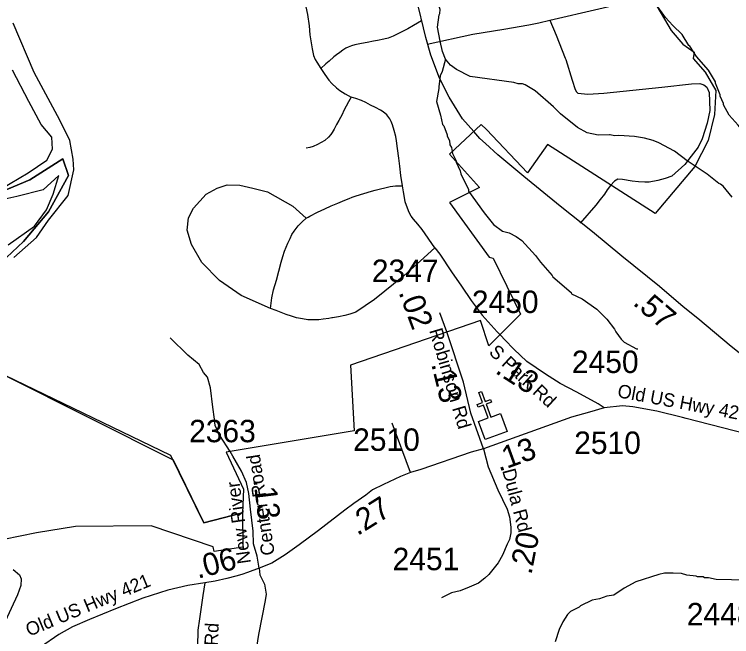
# Model space of a CAD drawing. Extents: x 1248224 to 1454986, y 825081 to 985870.
# Drawn here: x 1370470 to 1374468, y 881118 to 884588 of the extents above; entities that cross this region are included whole.
import ezdxf

# ---------------------------------------------------------------- set-up
doc = ezdxf.new("R2010")
doc.units = 0
for name, color, linetype in [('Exist Boundary Political City Limit New', 7, 'Continuous'), ('Exist Cultural Church CELL', 7, 'Continuous'), ('Exist Hydrographic Island Shore', 7, 'Continuous'), ('Exist Hydrographic Misc Water Feature', 7, 'Continuous'), ('Exist Hydrographic River Shore', 7, 'Continuous'), ('Exist Road Non-System Type 51', 7, 'Continuous'), ('Exist Road Primary US Attributed', 7, 'Continuous'), ('Exist Road Primary US Mileage Hundredths English Label', 7, 'Continuous'), ('Exist Road Secondary Mileage Hundredths English Label', 7, 'Continuous'), ('Exist Road Secondary Type 41 Attributed', 7, 'Continuous'), ('Exist Road Secondary Type 51 Attributed', 7, 'Continuous'), ('Exist Road Secondary Type 51 Label', 7, 'Continuous'), ('Exist Road Secondary Type 51 Number Label', 7, 'Continuous'), ('Map Preparation Boundary City Limit Buffer Line', 7, 'Continuous')]:
    doc.layers.add(name, color=color, linetype=linetype)

msp = doc.modelspace()

# ---------------------------------------------------------------- linework, layer by layer
at = {"layer": 'Exist Boundary Political City Limit New'}
for points in [[(1374031.8, 884664.7), (1374131.6, 884498.3), (1374195.5, 884421.4), (1374258.4, 884376.6), (1374254.4, 884342.1), (1374320.9, 884265.2), (1374379.8, 884162.8), (1374372.1, 884029.7), (1374336.9, 883885.1), (1374262.5, 883739.2), (1374041.4, 883478), (1373442.6, 883862.1), (1373329.6, 883705.4), (1373101, 883946.6), (1373072.8, 883973.5), (1372896, 883809.2), (1373062, 883622.4), (1372896, 883539.4), (1373117.3, 883234.9), (1373138, 883228), (1373290.9, 882916.5), (1373115.3, 882740.5), (1373068.9, 882882), (1372342.7, 882633), (1372363.5, 882266.2), (1371649.7, 882146.4), (1371747.1, 881940.5), (1371741.5, 881808.2), (1371525.5, 881753.8), (1371342.8, 882128.6), (1370419, 882575.1)], [(1370394.7, 883202.3), (1370521.4, 883321.4), (1370659.6, 883486.5), (1370770.9, 883690.1), (1370740.2, 883782.3), (1370556.9, 883665.3), (1370332.7, 883573.1)], [(1370332.7, 883573.1), (1370556.9, 883665.3), (1370740.2, 883782.3), (1370770.9, 883690.1), (1370659.6, 883486.5), (1370521.4, 883321.4), (1370394.7, 883202.3)], [(1370419, 882575.1), (1371354.2, 882103.7), (1371525.5, 881753.8), (1371741.5, 881808.2), (1371743.6, 881617.6), (1371583.5, 881593.3), (1371578.6, 881619.9), (1371232, 881736.2), (1370810.6, 881731.9), (1370593.2, 881697.6), (1370226.9, 881623.1)]]:
    msp.add_lwpolyline(points, dxfattribs=at)
at = {"layer": 'Exist Cultural Church CELL'}
msp.add_lwpolyline([(1373057.6, 882318), (1373111.1, 882337.6), (1373085, 882409.2), (1373055, 882398.2), (1373049.5, 882413.2), (1373079.6, 882424.2), (1373059, 882480.7), (1373074, 882486.2), (1373094.6, 882429.7), (1373124.7, 882440.6), (1373130.1, 882425.6), (1373100.1, 882414.6), (1373126.1, 882343.1), (1373180.3, 882362.7), (1373216.7, 882262.7), (1373094, 882218)], close=True, dxfattribs=at)
at = {"layer": 'Exist Hydrographic Island Shore'}
for points in [[(1370717.1, 883689), (1370631.3, 883609.4), (1370484.4, 883572.6), (1370263.9, 883523.6)], [(1370435.4, 883302.9), (1370582.4, 883407.1), (1370649.7, 883499.1), (1370686.5, 883584.9), (1370717.1, 883689)]]:
    msp.add_lwpolyline(points, dxfattribs=at)
at = {"layer": 'Exist Hydrographic Misc Water Feature'}
for points in [[(1372873.6, 884339.2), (1372857.3, 884381.7), (1372842.6, 884438), (1372828.3, 884516.2), (1372837.8, 884584.7), (1372842, 884592.5), (1372842.5, 884615.8), (1372833.1, 884647.2), (1372821.7, 884670.9), (1372794.5, 884710.9), (1372788.8, 884726.8), (1372768.1, 884759.1)], [(1374719.2, 883721), (1374715.4, 883731.2), (1374697.7, 883745.5), (1374654.8, 883798.4), (1374623.6, 883831.1), (1374617.8, 883841.2), (1374594.3, 883865.7), (1374578.5, 883876.1), (1374504.5, 883969.7), (1374453.8, 884026.8), (1374423, 884083.4), (1374423.2, 884091.4), (1374404, 884131.8), (1374404.2, 884139.8), (1374377.7, 884204.2), (1374377.8, 884212.2), (1374339.2, 884277.1), (1374272.8, 884352.5), (1374234.2, 884411.3), (1374229.1, 884413.8), (1374191.5, 884476.2), (1374140.6, 884525.4), (1374099.5, 884570.2), (1374047.2, 884643.3)], [(1372873.6, 884339.2), (1372855, 884269.9), (1372842.5, 884246.1), (1372835.1, 884184.4), (1372836.8, 884174.3), (1372823.3, 884102.6), (1372845.6, 884026.2), (1372856.5, 883974), (1372864.3, 883965.8), (1372883.3, 883917.4), (1372883.1, 883909.5), (1372894.6, 883885.2), (1372898, 883861.1), (1372905.7, 883845), (1372913, 883812.8), (1372932.2, 883772.4), (1372932, 883764.4), (1372954.9, 883716), (1372958.5, 883699.9), (1373000.7, 883611), (1373000.5, 883603), (1373088.9, 883480.7), (1373140.4, 883416), (1373191.6, 883379), (1373227.5, 883370.2), (1373267, 883349.3), (1373298.5, 883326.6), (1373374.7, 883243.1), (1373401.9, 883206.5), (1373468.3, 883133), (1373472.1, 883124.9), (1373573.8, 883036.8), (1373576, 883030.7), (1373635.4, 883001.4), (1373716.2, 882943.7), (1373773, 882888.4), (1373815.9, 882833.6), (1373823.4, 882817.4), (1373852.6, 882776.8), (1373868.2, 882760.5), (1373937.4, 882722.9), (1373945.4, 882722.7)], [(1374471.8, 883568.6), (1374421.2, 883629.7), (1374405.5, 883642), (1374397.5, 883644.2), (1374331.6, 883696.7), (1374220.2, 883772), (1374149.4, 883825.5), (1374062.4, 883871.4), (1374030.6, 883884.2), (1373983, 883897.2), (1373927.1, 883906.4), (1373839.2, 883912.3), (1373815.2, 883910.9), (1373791.1, 883916.3), (1373787.2, 883917.3), (1373723.3, 883914.9), (1373663.6, 883928.2), (1373608.2, 883957.5), (1373513.8, 884033.4), (1373474.7, 884072.3), (1373372.6, 884162.5), (1373317.4, 884195.6), (1373301.5, 884200), (1373277.5, 884200.6), (1373253.7, 884209.1), (1373010.3, 884242.4), (1372935.2, 884280), (1372901.7, 884304.8), (1372873.6, 884339.2)], [(1374553.5, 881434.2), (1374381.6, 881438), (1374339.8, 881446.9), (1374317.7, 881447.3), (1374309.8, 881451.5), (1374277.8, 881452.2), (1374269.9, 881456.4), (1374218.1, 881461.6), (1374188.2, 881470.2), (1374142.3, 881473.2), (1374094.3, 881472.2), (1374062.1, 881465), (1373933.2, 881423.8), (1373868.4, 881389.3), (1373811.6, 881350.5), (1373771.5, 881343.5), (1373731.2, 881328.4), (1373691, 881321.2), (1373626.3, 881290.7), (1373618.1, 881282.9), (1373569.6, 881258), (1373553.3, 881242.4), (1373526.3, 881200.9), (1373507.4, 881157.4), (1373485.1, 881089.5)]]:
    msp.add_lwpolyline(points, dxfattribs=at)
at = {"layer": 'Exist Hydrographic River Shore'}
for points in [[(1370466.7, 883231.7), (1370593.3, 883344), (1370660.7, 883440), (1370768.9, 883579), (1370801.5, 883722), (1370797.1, 883780.2), (1370778.8, 883884.4), (1370723.6, 883998.8), (1370580.7, 884264.4), (1370462.5, 884539)], [(1370396.2, 883615.5), (1370547.3, 883705.4), (1370651.4, 883774.8), (1370682, 883836.1), (1370677.9, 883903.6), (1370618.4, 883973.8), (1370551, 884102.5), (1370459.1, 884276.2)]]:
    msp.add_lwpolyline(points, dxfattribs=at)
at = {"layer": 'Exist Road Non-System Type 51'}
for p, q in [((1373454.8, 884556.7), (1374006.9, 884684.5)), ((1372108.3, 883458.1), (1372117.3, 883463.2))]:
    msp.add_line(p, q, dxfattribs=at)
for points in [[(1371798.4, 885105.4), (1371821.3, 885066.2), (1371844.4, 885021.7), (1371881.2, 884960.9), (1371912.2, 884910.2), (1371933.4, 884871.8), (1371954.8, 884841.3), (1371978.2, 884808.8), (1372013.4, 884766.1), (1372034.7, 884731.7), (1372058, 884697.2), (1372071.6, 884676.9), (1372087.1, 884652.6), (1372094.7, 884630.4), (1372103.8, 884588.2), (1372112.6, 884524), (1372117.6, 884473.8), (1372130, 884395.5), (1372137.3, 884359.4), (1372146.8, 884337.2), (1372156.5, 884321), (1372177.8, 884286.5)], [(1372771.2, 884421.6), (1373025.7, 884477.4), (1373198.1, 884504.9), (1373337.4, 884529.3), (1373394, 884541.5), (1373454.8, 884556.7)], [(1373454.8, 884556.7), (1373490.4, 884471.3), (1373540.7, 884343.2), (1373543, 884336.3)], [(1372739.2, 884551.3), (1372695, 884526.3), (1372662.6, 884506.9), (1372640.4, 884497.3), (1372603.9, 884478.1), (1372581.7, 884466.5), (1372553.5, 884455.1), (1372529.3, 884449.5), (1372493.2, 884442.3), (1372471.1, 884438.7), (1372436.9, 884431.4), (1372404.8, 884426), (1372368.6, 884418.8), (1372348.5, 884413.2), (1372330.3, 884405.5), (1372318.2, 884399.8), (1372300, 884388.1), (1372283.7, 884376.4), (1372265.4, 884362.8), (1372251.2, 884351.1), (1372224.7, 884327.6), (1372206.4, 884311.9), (1372177.8, 884286.5)], [(1373543, 884336.3), (1373580, 884221.2), (1373596.8, 884168.4), (1373602.5, 884156.1), (1373610.7, 884149.5), (1373666.5, 884143.9), (1373756.6, 884148), (1374079.9, 884181.6), (1374243.9, 884200.9), (1374290, 884201.9), (1374313, 884194.8), (1374329.8, 884181.6), (1374343.4, 884152.1), (1374346.5, 884052.4), (1374330.8, 883982.3), (1374304.1, 883893.8), (1374281, 883848.1), (1374242.3, 883798.3), (1374207.7, 883751.5), (1374133.8, 883686.4), (1374097.1, 883672.2), (1374057.3, 883662), (1374007.5, 883652.6), (1373983.5, 883653.1), (1373948.3, 883654.9), (1373913.8, 883659), (1373860.3, 883668.1), (1373834.1, 883669.1), (1373815.3, 883659), (1373792.2, 883633.6), (1373775.1, 883609.2)], [(1372177.8, 884286.5), (1372201.2, 884252), (1372222.6, 884221.6), (1372240.2, 884203.2), (1372265.7, 884178.7), (1372283.5, 884164.3), (1372313.1, 884145.7), (1372346.7, 884127)], [(1372346.7, 884127), (1372332.2, 884101.3), (1372307.2, 884051.8), (1372296.8, 884030), (1372278.1, 883996.3), (1372265.6, 883974.5), (1372253.1, 883948.8), (1372240.7, 883929), (1372234.5, 883919.1), (1372220.2, 883903.4), (1372199.8, 883885.8), (1372179.6, 883874.2), (1372159.3, 883862.6), (1372135.1, 883851.1), (1372117, 883845.4), (1372096.9, 883841.8)], [(1372633, 883632.9), (1372624.1, 883689.2), (1372619.2, 883741.3), (1372612.1, 883785.5), (1372605.1, 883839.6), (1372600, 883883.8), (1372596.5, 883907.9), (1372587.1, 883940.1), (1372577.8, 883972.3), (1372570.1, 883990.4), (1372562.5, 884006.6), (1372546.9, 884028.9), (1372525.2, 884045.4), (1372511.4, 884053.7), (1372483.6, 884068.2), (1372455.9, 884082.8), (1372428.2, 884097.4), (1372404.4, 884107.8), (1372372.6, 884118.5), (1372346.7, 884127)], [(1371896.8, 882947.3), (1371734.4, 883021.5), (1371613.2, 883103.6), (1371515.5, 883205.3), (1371456.9, 883305.1), (1371433.4, 883385.3), (1371441.2, 883453.8), (1371468.6, 883508.5), (1371539, 883584.8), (1371599.6, 883620), (1371656.2, 883637.6), (1371726.6, 883635.7), (1371798.9, 883620), (1371881, 883598.5), (1372021.7, 883518.3), (1372097, 883451.6)], [(1372117.3, 883463.2), (1372159.7, 883484.4), (1372200.1, 883503.6), (1372236.5, 883520.8), (1372272.8, 883536.1), (1372311.2, 883551.4), (1372335.4, 883560.9), (1372353.5, 883568.5), (1372375.7, 883576.1), (1372418, 883589.2), (1372460.3, 883602.4), (1372480.4, 883608), (1372502.5, 883613.6), (1372542.7, 883622.8), (1372564.9, 883628.3), (1372595, 883631.7), (1372633, 883632.9)], [(1372813.8, 883287.3), (1372742.2, 883388.6), (1372718.8, 883419.1), (1372695.3, 883445.6), (1372681.6, 883463.9), (1372670, 883484.1), (1372660.5, 883508.3), (1372649.2, 883542.6), (1372643.7, 883566.7), (1372638.3, 883598.8), (1372633, 883632.9)], [(1373775.1, 883609.2), (1373758.7, 883585.8), (1373736.1, 883556.3), (1373711, 883523.7), (1373624, 883423.1)], [(1371896.8, 882947.3), (1371906, 883007.2), (1371914.9, 883053), (1371932, 883106.7), (1371958, 883206.2), (1371966.7, 883238.1), (1371975.3, 883267.9), (1371994.2, 883311.6), (1372006.7, 883339.3), (1372017.2, 883361.1), (1372029.5, 883378.9), (1372052.1, 883408.5), (1372074.6, 883432), (1372097, 883451.6), (1372108.3, 883458.1)], [(1372813.8, 883287.3), (1372733.6, 883213.2), (1372641.3, 883130.4), (1372478, 882999.1), (1372372.7, 882927.7), (1372340.5, 882916.4), (1372312.3, 882908.9), (1372276.1, 882901.7), (1372244, 882896.3), (1372239.2, 882895.6)], [(1372813.8, 883287.3), (1372840.9, 883250.8), (1372907, 883153.2), (1372961.4, 883072), (1373015.8, 882992.9), (1373078, 882911.6), (1373160.2, 882817.9), (1373180.7, 882796.9)], [(1372239.2, 882895.6), (1372221.9, 882892.7), (1372191.8, 882889.3), (1372167.7, 882885.8), (1372129.7, 882884.6), (1372105.7, 882885.1), (1372075.8, 882889.7), (1372041.9, 882896.4), (1372014, 882904.9), (1371984.2, 882915.5), (1371956.4, 882926.1), (1371928.6, 882936.7), (1371896.8, 882947.3)], [(1371672.6, 882150.3), (1371615, 882239.1), (1371589.7, 882296.4), (1371584.7, 882331.8), (1371576.2, 882397.5), (1371562.8, 882505.4), (1371545.9, 882566.1), (1371524, 882591.4), (1371500.5, 882635.2), (1371436.5, 882687.4), (1371338.8, 882785.2)], [(1372677.1, 882033.4), (1372576.5, 882309.2)], [(1370463, 881492.2), (1370498.3, 881463.5), (1370508.4, 881439.9), (1370506.8, 881404.5), (1370488.2, 881352.3), (1370405.7, 881175.3)]]:
    msp.add_lwpolyline(points, dxfattribs=at)
at = {"layer": 'Exist Road Primary US Attributed'}
for points in [[(1373031.5, 883935.1), (1372968.5, 884006.2), (1372893, 884125.7), (1372840.6, 884231.7), (1372791.9, 884361), (1372764.2, 884458.8), (1372709.4, 884683.2), (1372649.7, 884899), (1372611, 884992), (1372572, 885066.3), (1372525.7, 885134.6), (1372455, 885217.5), (1372381.9, 885274.8), (1372300.3, 885346.7), (1372228.9, 885397.2), (1372135.1, 885447.2), (1372051.7, 885481.8)], [(1375357.1, 882007.4), (1375194.2, 882134.5), (1375057.7, 882256.8), (1374970.8, 882324.2), (1374878.5, 882402.5), (1374719.4, 882529), (1374601, 882629), (1374465.3, 882736.6), (1374278.9, 882892.4), (1374198.5, 882957.6), (1374066.1, 883070.6), (1373856.9, 883239.6), (1373691.9, 883375.5), (1373512.1, 883518.3), (1373309, 883684.5), (1373164, 883804.5), (1373095.6, 883868.6), (1373065.2, 883896.9), (1373031.5, 883935.1)]]:
    msp.add_lwpolyline(points, dxfattribs=at)
at = {"layer": 'Exist Road Secondary Type 41 Attributed'}
msp.add_lwpolyline([(1371835.4, 881500.2), (1371838.4, 881463.1), (1371864.1, 881411.7), (1371873.1, 881355.8), (1371867.1, 881319.5), (1371830.8, 881130.5), (1371796.1, 880906.3), (1371773.5, 880746), (1371743.3, 880571.3), (1371741.8, 880504.8), (1371746.3, 880261.4), (1371740.3, 880110.9), (1371734.2, 880047.4), (1371710.1, 879950.6), (1371684.4, 879888.7), (1371630, 879782.8), (1371592.4, 879727.5), (1371559.1, 879697.3), (1371515.3, 879667.1), (1371445.8, 879627.8), (1371367.3, 879568)], dxfattribs=at)
at = {"layer": 'Exist Road Secondary Type 51 Attributed'}
for points in [[(1372880.8, 882817.5), (1372841.4, 882923.3)], [(1373084.6, 882165), (1373014.7, 882365.4), (1372972.9, 882537.4), (1372880.8, 882817.5)], [(1373758.4, 882395.1), (1373723.4, 882417.3), (1373605.5, 882482.3), (1373512.4, 882530.2), (1373431.4, 882582.1), (1373327, 882652.2), (1373254.3, 882721.7), (1373204, 882773.1), (1373180.7, 882796.9)], [(1373758.4, 882395.1), (1373675.3, 882370.9), (1373574.7, 882342.9), (1373084.6, 882165)], [(1375357.1, 882007.4), (1375238.7, 882056.3), (1375192, 882069.2), (1375114.2, 882099.5), (1375020.9, 882128.8), (1374905.6, 882159.2), (1374482.6, 882265.2), (1374215, 882335.6), (1374195.1, 882340), (1374051.7, 882375.1), (1373918.1, 882399.6), (1373860.3, 882405.5), (1373758.4, 882395.1)], [(1373084.6, 882165), (1373016.6, 882147.5), (1372736.1, 882051), (1372677.1, 882033.4), (1372622.5, 882012.1), (1372528.4, 881967.2), (1372465.6, 881937.3), (1372429.3, 881908.2), (1372362.5, 881861), (1372311.7, 881823.6), (1372165.2, 881710), (1372057.6, 881630.7), (1371979.9, 881573.8), (1371905.2, 881529), (1371835.4, 881500.2)], [(1373084.6, 882165), (1373110.5, 882064.8), (1373164.1, 881936.8), (1373216.4, 881830), (1373229.8, 881786.1), (1373237.7, 881729.5), (1373237.2, 881698.2), (1373229.6, 881659.8), (1373217.5, 881633.2), (1373191.6, 881572.7), (1373167.2, 881529.9), (1373114.5, 881465.4), (1373092.1, 881443.8), (1373057.1, 881417.1), (1373004.4, 881394.2), (1372954, 881373.2), (1372907.2, 881361.9), (1372851.4, 881334.8)], [(1371835.4, 881500.2), (1371822.9, 881566.7), (1371803.3, 881636.2), (1371801.7, 881705.8), (1371786.6, 881829.8), (1371776.1, 881915.9), (1371764.1, 881977.1), (1371736.9, 882040.6), (1371687, 882125.3), (1371672.6, 882150.3)], [(1371835.4, 881500.2), (1371769.2, 881476.9), (1371737, 881465.6), (1371704.8, 881456.2), (1371654.5, 881443.2), (1371590.1, 881428.5), (1371531.9, 881417.7)], [(1371531.9, 881417.7), (1371436.9, 881403.2), (1371325.1, 881377.5), (1371185.5, 881332.7), (1371034.5, 881273.8), (1370889.4, 881213.3), (1370794.3, 881172.5), (1370718.7, 881130.1), (1370616.2, 881059), (1370559, 881006.9), (1370479, 880926.7), (1370361.1, 880807.3), (1370290.1, 880742.3), (1370178.3, 880657.6), (1370065, 880591.1), (1369941.2, 880544.2), (1369853.5, 880523.1), (1369790.5, 880519.1)], [(1371531.9, 881417.7), (1371519.9, 881347), (1371501.8, 881218.5), (1371492.7, 881155), (1371491.2, 881064.3), (1371491.2, 881000.8), (1371494.2, 880944.9), (1371501.8, 880893.5), (1371498.8, 880813.3), (1371495.7, 880746.8), (1371480.8, 880677), (1371453.6, 880495.6), (1371437, 880327.7), (1371424.9, 880235.5), (1371393.2, 880144.8), (1371357, 880047.2), (1371337.4, 879997.4), (1371314.7, 879953.5), (1371305.7, 879918.7), (1371301.1, 879877.9), (1371304.2, 879838.6)]]:
    msp.add_lwpolyline(points, dxfattribs=at)
at = {"layer": 'Map Preparation Boundary City Limit Buffer Line'}
for points in [[(1374031.8, 884664.7), (1374131.6, 884498.3), (1374195.5, 884421.4), (1374258.4, 884376.6), (1374254.4, 884342.1), (1374320.9, 884265.2), (1374379.8, 884162.8), (1374372.1, 884029.7), (1374336.9, 883885.1), (1374262.5, 883739.2), (1374041.4, 883478), (1373442.6, 883862.1), (1373329.6, 883705.4), (1373101, 883946.6), (1373072.8, 883973.5), (1372896, 883809.2), (1373062, 883622.4), (1372896, 883539.4), (1373117.3, 883234.9), (1373138, 883228), (1373290.9, 882916.5), (1373115.3, 882740.5), (1373068.9, 882882), (1372342.7, 882633), (1372363.5, 882266.2), (1371649.7, 882146.4), (1371747.1, 881940.5), (1371741.5, 881808.2), (1371525.5, 881753.8), (1371342.8, 882128.6), (1370419, 882575.1)], [(1370394.7, 883202.3), (1370521.4, 883321.4), (1370659.6, 883486.5), (1370770.9, 883690.1), (1370740.2, 883782.3), (1370556.9, 883665.3), (1370332.7, 883573.1)], [(1370332.7, 883573.1), (1370556.9, 883665.3), (1370740.2, 883782.3), (1370770.9, 883690.1), (1370659.6, 883486.5), (1370521.4, 883321.4), (1370394.7, 883202.3)], [(1370419, 882575.1), (1371354.2, 882103.7), (1371525.5, 881753.8), (1371741.5, 881808.2), (1371743.6, 881617.6), (1371583.5, 881593.3), (1371578.6, 881619.9), (1371232, 881736.2), (1370810.6, 881731.9), (1370593.2, 881697.6), (1370226.9, 881623.1)]]:
    msp.add_lwpolyline(points, dxfattribs=at)

# ---------------------------------------------------------------- texts
at = {"layer": 'Exist Road Primary US Mileage Hundredths English Label'}
msp.add_text('.57', height=125, rotation=319.5312, dxfattribs=at).set_placement((1373912.3, 882972.8))
at = {"layer": 'Exist Road Secondary Mileage Hundredths English Label'}
for s, rotation, p in [('.02', 290.4262, (1372610.1, 883038.5)), ('.13', 327.3504, (1373144.5, 882591.4)), ('.13', 283.6734, (1372793, 882638.4)), ('.13', 19.9502, (1373170.8, 882038)), ('.13', 276.9959, (1371801.6, 881995.5)), ('.27', 32.0258, (1372382.3, 881678.3)), ('.20', 78.7918, (1373351.7, 881460.2)), ('.06', 14.4913, (1371492.4, 881440.7))]:
    msp.add_text(s, height=125, rotation=rotation, dxfattribs=at).set_placement(p)
at = {"layer": 'Exist Road Secondary Type 51 Label'}
for s, rotation, p in [('Robinson Rd', 286.443, (1372781.5, 882825.9)), ('S Park Rd', 317.5473, (1373110.4, 882698.6)), ('Old US Hwy 421', 349.431, (1373827.6, 882454.2)), ('Center Road', 98.5881, (1371922.3, 881576.9)), ('Dula Rd', 284.8721, (1373188.6, 882044.7)), ('New River', 98.1227, (1371789.2, 881529.8)), ('Old US Hwy 421', 22.6108, (1370551.9, 881117.8)), ('Lincoln Heights Rd', 87.1516, (1371567.9, 880352.8))]:
    msp.add_text(s, height=75, rotation=rotation, dxfattribs=at).set_placement(p)
at = {"layer": 'Exist Road Secondary Type 51 Number Label'}
for s, p in [('2347', (1372462.5, 883096)), ('2450', (1373020, 882923)), ('2450', (1373577.7, 882588.4)), ('2363', (1371444, 882202.4)), ('2510', (1372358.2, 882154.5)), ('2510', (1373590.4, 882137.2)), ('2451', (1372578.2, 881488.9)), ('2448', (1374218.1, 881181.4))]:
    msp.add_text(s, height=125, dxfattribs=at).set_placement(p)

doc.saveas('drawing.dxf')
